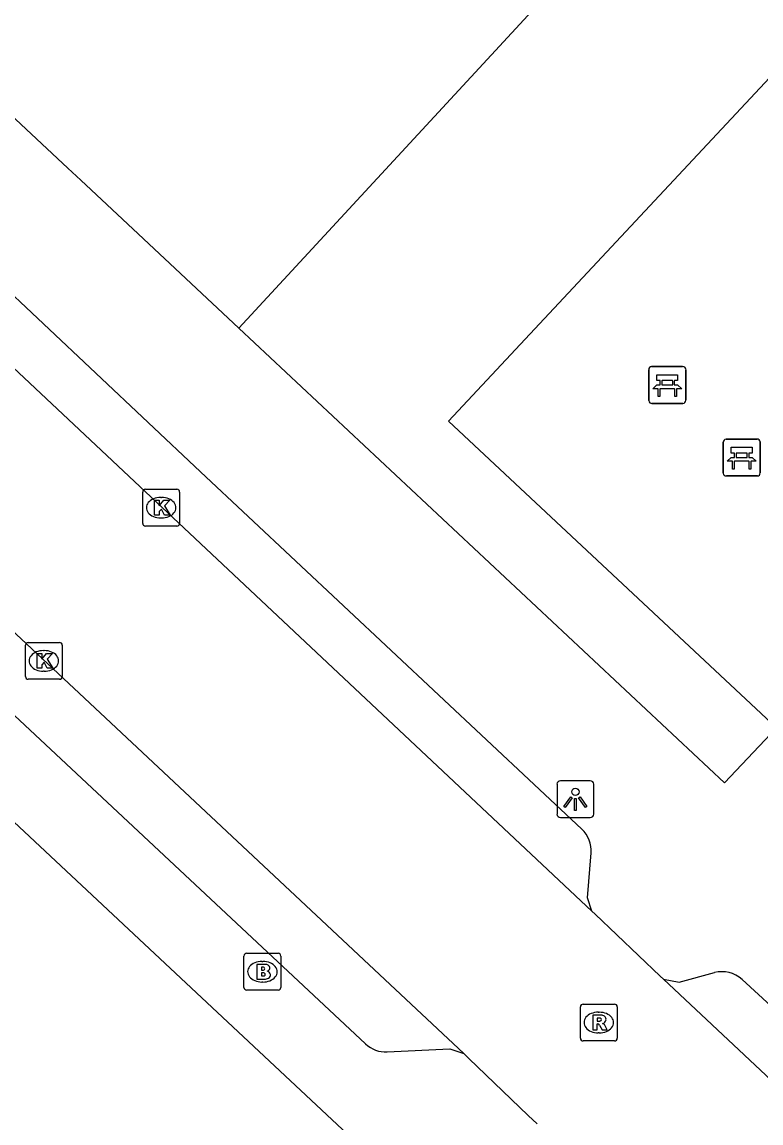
# Model space of a CAD drawing. Extents: x 159040 to 160094, y 381214 to 382518.
# Drawn here: x 159331.76 to 159351.81, y 381642.29 to 381672.18 of the extents above; entities that cross this region are included whole.
import ezdxf

# ---------------------------------------------------------------- set-up
doc = ezdxf.new("R2010")
doc.units = 0
for name, color, linetype in [('IMGEO_Bank', 7, 'Continuous'), ('IMGEO_Brandkraan', 7, 'Continuous'), ('IMGEO_Groenvoorziening', 7, 'Continuous'), ('IMGEO_Kolk', 7, 'Continuous'), ('IMGEO_Lichtpunt', 7, 'Continuous'), ('IMGEO_Rijbaan_lokaal_open', 7, 'Continuous'), ('IMGEO_Rioolput', 7, 'Continuous'), ('IMGEO_Voetpad_open', 7, 'Continuous')]:
    doc.layers.add(name, color=color, linetype=linetype)

msp = doc.modelspace()

# ---------------------------------------------------------------- linework, layer by layer
at = {"layer": 'IMGEO_Bank'}
for p, q in [((159348.768, 381661.897), (159348.768, 381662.738)), ((159348.768, 381662.738), (159348.768, 381661.897)), ((159348.843, 381662.822), (159349.684, 381662.822)), ((159349.684, 381662.822), (159348.843, 381662.822)), ((159349.768, 381662.747), (159349.768, 381661.906)), ((159349.768, 381661.906), (159349.768, 381662.747)), ((159349.077, 381662.328), (159349.077, 381662.434)), ((159349.121, 381662.434), (159349.121, 381662.328)), ((159349.409, 381662.44), (159349.127, 381662.44)), ((159349.415, 381662.328), (159349.415, 381662.434)), ((159349.459, 381662.434), (159349.459, 381662.328)), ((159349.465, 381662.22), (159349.072, 381662.22)), ((159349.127, 381662.322), (159349.409, 381662.322)), ((159349.693, 381661.822), (159348.852, 381661.822)), ((159348.852, 381661.822), (159349.693, 381661.822)), ((159350.788, 381659.927), (159350.788, 381660.768)), ((159350.788, 381660.768), (159350.788, 381659.927)), ((159350.863, 381660.852), (159351.704, 381660.852)), ((159351.704, 381660.852), (159350.863, 381660.852)), ((159351.788, 381660.777), (159351.788, 381659.936)), ((159351.788, 381659.936), (159351.788, 381660.777)), ((159351.097, 381660.358), (159351.097, 381660.464)), ((159351.141, 381660.464), (159351.141, 381660.358)), ((159351.429, 381660.47), (159351.147, 381660.47)), ((159351.147, 381660.352), (159351.429, 381660.352)), ((159351.435, 381660.358), (159351.435, 381660.464)), ((159351.479, 381660.464), (159351.479, 381660.358)), ((159351.485, 381660.25), (159351.092, 381660.25)), ((159351.713, 381659.852), (159350.872, 381659.852)), ((159350.872, 381659.852), (159351.713, 381659.852))]:
    msp.add_line(p, q, dxfattribs=at)
for points in [[(159349.071, 381662.44), (159348.985, 381662.44), (159348.985, 381662.601), (159349.548, 381662.601), (159349.548, 381662.44), (159349.465, 381662.44)], [(159349.015, 381662.22), (159348.873, 381662.22), (159348.985, 381662.322), (159349.071, 381662.322)], [(159349.065, 381662.213), (159349.065, 381662.006), (159349.022, 381662.006), (159349.022, 381662.213)], [(159349.465, 381662.322), (159349.548, 381662.322), (159349.66, 381662.22), (159349.521, 381662.22)], [(159349.515, 381662.213), (159349.515, 381662.006), (159349.471, 381662.006), (159349.471, 381662.213)], [(159351.091, 381660.47), (159351.005, 381660.47), (159351.005, 381660.631), (159351.568, 381660.631), (159351.568, 381660.47), (159351.485, 381660.47)], [(159351.035, 381660.25), (159350.893, 381660.25), (159351.005, 381660.352), (159351.091, 381660.352)], [(159351.485, 381660.352), (159351.568, 381660.352), (159351.68, 381660.25), (159351.541, 381660.25)], [(159351.085, 381660.243), (159351.085, 381660.036), (159351.042, 381660.036), (159351.042, 381660.243)], [(159351.535, 381660.243), (159351.535, 381660.036), (159351.491, 381660.036), (159351.491, 381660.243)]]:
    msp.add_lwpolyline(points, dxfattribs=at)
for centre, radius, start, end in [((159348.846, 381662.744), 0.0779, 92.4484, 184.2845), ((159348.846, 381662.744), 0.0779, 92.4484, 184.2845), ((159349.69, 381662.744), 0.0779, 2.4484, 94.2845), ((159349.69, 381662.744), 0.0779, 2.4484, 94.2845), ((159349.07, 381662.433), 0.00671, 2.8957, 87.1043), ((159349.127, 381662.433), 0.00671, 92.8957, 177.1043), ((159349.409, 381662.433), 0.00671, 2.8957, 87.1043), ((159349.466, 381662.433), 0.00671, 92.8957, 177.1043), ((159349.015, 381662.213), 0.00671, 2.8957, 87.1043), ((159349.072, 381662.213), 0.00671, 92.8957, 177.1043), ((159349.07, 381662.329), 0.00671, 272.8957, 357.1043), ((159349.127, 381662.329), 0.00671, 182.8957, 267.1043), ((159349.409, 381662.329), 0.00671, 272.8957, 357.1043), ((159349.466, 381662.329), 0.00671, 182.8957, 267.1043), ((159349.464, 381662.213), 0.00671, 2.8957, 87.1043), ((159349.521, 381662.213), 0.00671, 92.8957, 177.1043), ((159348.846, 381661.9), 0.0779, 182.4484, 274.2845), ((159348.846, 381661.9), 0.0779, 182.4484, 274.2845), ((159349.69, 381661.9), 0.0779, 272.4484, 4.2845), ((159349.69, 381661.9), 0.0779, 272.4484, 4.2845), ((159350.866, 381660.774), 0.0779, 92.4484, 184.2845), ((159350.866, 381660.774), 0.0779, 92.4484, 184.2845), ((159351.71, 381660.774), 0.0779, 2.4484, 94.2845), ((159351.71, 381660.774), 0.0779, 2.4484, 94.2845), ((159351.09, 381660.463), 0.00671, 2.8957, 87.1043), ((159351.09, 381660.359), 0.00671, 272.8957, 357.1043), ((159351.147, 381660.463), 0.00671, 92.8957, 177.1043), ((159351.147, 381660.359), 0.00671, 182.8957, 267.1043), ((159351.429, 381660.463), 0.00671, 2.8957, 87.1043), ((159351.429, 381660.359), 0.00671, 272.8957, 357.1043), ((159351.486, 381660.463), 0.00671, 92.8957, 177.1043), ((159351.486, 381660.359), 0.00671, 182.8957, 267.1043), ((159351.035, 381660.243), 0.00671, 2.8957, 87.1043), ((159351.092, 381660.243), 0.00671, 92.8957, 177.1043), ((159351.484, 381660.243), 0.00671, 2.8957, 87.1043), ((159351.541, 381660.243), 0.00671, 92.8957, 177.1043), ((159350.866, 381659.93), 0.0779, 182.4484, 274.2845), ((159350.866, 381659.93), 0.0779, 182.4484, 274.2845), ((159351.71, 381659.93), 0.0779, 272.4484, 4.2845), ((159351.71, 381659.93), 0.0779, 272.4484, 4.2845)]:
    msp.add_arc(centre, radius, start, end, dxfattribs=at)
at = {"layer": 'IMGEO_Brandkraan'}
for p, q in [((159337.855, 381646.894), (159338.707, 381646.894)), ((159337.78, 381645.968), (159337.78, 381646.82)), ((159338.268, 381646.674), (159338.293, 381646.674)), ((159338.781, 381646.82), (159338.781, 381645.968)), ((159338.291, 381646.114), (159338.266, 381646.114)), ((159338.707, 381645.894), (159337.855, 381645.894))]:
    msp.add_line(p, q, dxfattribs=at)
for points in [[(159337.855, 381646.894), (159338.707, 381646.894)], [(159337.78, 381645.968), (159337.78, 381646.82)], [(159338.128, 381646.594), (159338.128, 381646.194), (159338.341, 381646.194)], [(159338.359, 381646.594), (159338.128, 381646.594)], [(159338.781, 381646.82), (159338.781, 381645.968)], [(159338.307, 381646.513), (159338.253, 381646.513), (159338.253, 381646.437)], [(159338.253, 381646.437), (159338.306, 381646.437)], [(159338.315, 381646.361), (159338.253, 381646.361), (159338.253, 381646.28)], [(159338.253, 381646.28), (159338.315, 381646.28)], [(159338.707, 381645.894), (159337.855, 381645.894)]]:
    msp.add_lwpolyline(points, dxfattribs=at)
for centre, radius, start, end in [((159337.857, 381646.818), 0.0765, 91.552, 178.448), ((159337.857, 381646.818), 0.0765, 91.552, 178.448), ((159338.705, 381646.818), 0.0765, 1.552, 88.448), ((159338.705, 381646.818), 0.0765, 1.552, 88.448), ((159338.363, 381646.449), 0.145, 59.4692, 91.5367), ((159338.388, 381646.496), 0.0922, 285.5137, 58.1501), ((159338.308, 381646.475), 0.0379, 267.8285, 90.9355), ((159338.316, 381646.32), 0.0404, 269.8759, 90.5077), ((159338.393, 381646.304), 0.105, 301.3115, 78.989), ((159337.857, 381645.97), 0.0765, 181.552, 268.448), ((159337.857, 381645.97), 0.0765, 181.552, 268.448), ((159338.347, 381646.445), 0.251, 268.6676, 293.5347), ((159338.705, 381645.97), 0.0765, 271.552, 358.448), ((159338.705, 381645.97), 0.0765, 271.552, 358.448)]:
    msp.add_arc(centre, radius, start, end, dxfattribs=at)
for centre, major_axis, ratio, start_param, end_param in [((159338.267, 381646.394), (-0.387, 0.002), 0.722429, 4.712389, 7.853982), ((159338.292, 381646.394), (-0.39, 0.002), 0.717154, 1.570796, 4.712389)]:
    msp.add_ellipse(centre, major_axis=major_axis, ratio=ratio, start_param=start_param, end_param=end_param, dxfattribs=at)
at = {"layer": 'IMGEO_Groenvoorziening'}
for points in [[(159337.645, 381663.865), (159363.507, 381691.862)], [(159353.053, 381671.548), (159352.956, 381671.638), (159343.329, 381661.336), (159352.232, 381653.017)]]:
    msp.add_lwpolyline(points, dxfattribs=at)
at = {"layer": 'IMGEO_Kolk'}
for p, q in [((159335.032, 381658.565), (159335.032, 381659.417)), ((159335.107, 381659.491), (159335.959, 381659.491)), ((159336.033, 381659.417), (159336.033, 381658.565)), ((159335.52, 381659.271), (159335.545, 381659.271)), ((159335.959, 381658.491), (159335.107, 381658.491)), ((159335.543, 381658.711), (159335.518, 381658.711)), ((159331.849, 381654.406), (159331.849, 381655.258)), ((159331.924, 381655.332), (159332.776, 381655.332)), ((159332.85, 381655.258), (159332.85, 381654.406)), ((159332.337, 381655.112), (159332.362, 381655.112)), ((159332.776, 381654.332), (159331.924, 381654.332)), ((159332.36, 381654.552), (159332.335, 381654.552))]:
    msp.add_line(p, q, dxfattribs=at)
for points in [[(159335.032, 381658.565), (159335.032, 381659.417)], [(159335.107, 381659.491), (159335.959, 381659.491)], [(159336.033, 381659.417), (159336.033, 381658.565)], [(159335.353, 381659.191), (159335.476, 381659.191), (159335.476, 381659.04), (159335.606, 381659.191), (159335.77, 381659.191), (159335.624, 381659.04), (159335.777, 381658.791), (159335.625, 381658.791), (159335.54, 381658.955), (159335.476, 381658.888), (159335.476, 381658.791), (159335.353, 381658.791), (159335.353, 381659.191)], [(159335.959, 381658.491), (159335.107, 381658.491)], [(159331.849, 381654.406), (159331.849, 381655.258)], [(159331.924, 381655.332), (159332.776, 381655.332)], [(159332.85, 381655.258), (159332.85, 381654.406)], [(159332.17, 381655.032), (159332.293, 381655.032), (159332.293, 381654.881), (159332.423, 381655.032), (159332.587, 381655.032), (159332.441, 381654.881), (159332.594, 381654.632), (159332.442, 381654.632), (159332.357, 381654.796), (159332.293, 381654.729), (159332.293, 381654.632), (159332.17, 381654.632), (159332.17, 381655.032)], [(159332.776, 381654.332), (159331.924, 381654.332)]]:
    msp.add_lwpolyline(points, dxfattribs=at)
for centre, start, end in [((159335.109, 381659.415), 91.552, 178.448), ((159335.109, 381659.415), 91.552, 178.448), ((159335.957, 381659.415), 1.552, 88.448), ((159335.957, 381659.415), 1.552, 88.448), ((159335.109, 381658.567), 181.552, 268.448), ((159335.109, 381658.567), 181.552, 268.448), ((159335.957, 381658.567), 271.552, 358.448), ((159335.957, 381658.567), 271.552, 358.448), ((159331.926, 381655.256), 91.552, 178.448), ((159331.926, 381655.256), 91.552, 178.448), ((159332.774, 381655.256), 1.552, 88.448), ((159332.774, 381655.256), 1.552, 88.448), ((159331.926, 381654.408), 181.552, 268.448), ((159331.926, 381654.408), 181.552, 268.448), ((159332.774, 381654.408), 271.552, 358.448), ((159332.774, 381654.408), 271.552, 358.448)]:
    msp.add_arc(centre, 0.0765, start, end, dxfattribs=at)
for centre, major_axis, ratio, start_param, end_param in [((159335.519, 381658.991), (-0.387, 0.002), 0.722429, 4.712389, 7.853982), ((159335.544, 381658.991), (-0.39, 0.002), 0.717154, 1.570796, 4.712389), ((159332.336, 381654.832), (-0.387, 0.002), 0.722429, 4.712389, 7.853982), ((159332.361, 381654.832), (-0.39, 0.002), 0.717154, 1.570796, 4.712389)]:
    msp.add_ellipse(centre, major_axis=major_axis, ratio=ratio, start_param=start_param, end_param=end_param, dxfattribs=at)
at = {"layer": 'IMGEO_Lichtpunt'}
for p, q in [((159346.276, 381651.481), (159346.276, 381650.674)), ((159346.276, 381651.481), (159346.276, 381650.674)), ((159347.178, 381651.576), (159346.37, 381651.576)), ((159347.178, 381651.576), (159346.37, 381651.576)), ((159347.272, 381650.674), (159347.272, 381651.481)), ((159347.272, 381650.674), (159347.272, 381651.481)), ((159346.37, 381650.58), (159347.178, 381650.58)), ((159346.37, 381650.58), (159347.178, 381650.58))]:
    msp.add_line(p, q, dxfattribs=at)
for points in [[(159346.65, 381651.145), (159346.689, 381651.117), (159346.501, 381650.855), (159346.463, 381650.882), (159346.65, 381651.145)], [(159346.752, 381651.097), (159346.799, 381651.097), (159346.799, 381650.775), (159346.752, 381650.775), (159346.752, 381651.097)], [(159346.862, 381651.117), (159346.9, 381651.144), (159347.087, 381650.882), (159347.048, 381650.854), (159346.862, 381651.117)]]:
    msp.add_lwpolyline(points, dxfattribs=at)
msp.add_circle((159346.775, 381651.279), 0.0994, dxfattribs=at)
for centre, start, end in [((159346.37, 381651.481), 90, 180), ((159346.37, 381651.481), 90, 180), ((159347.178, 381651.481), 0, 90), ((159347.178, 381651.481), 0, 90), ((159346.37, 381650.674), 180, 270), ((159346.37, 381650.674), 180, 270), ((159347.178, 381650.674), 270, 0), ((159347.178, 381650.674), 270, 360)]:
    msp.add_arc(centre, 0.0946, start, end, dxfattribs=at)
at = {"layer": 'IMGEO_Rijbaan_lokaal_open'}
for points in [[(159347.221, 381648.04), (159328.37, 381665.744)], [(159324.865, 381661.853), (159343.743, 381644.17)], [(159349.163, 381646.192), (159349.078, 381646.27), (159347.311, 381647.955), (159347.221, 381648.04)], [(159375.49, 381621.485), (159349.163, 381646.192)], [(159343.743, 381644.17), (159343.882, 381644.04), (159345.494, 381642.49), (159345.733, 381642.263)]]:
    msp.add_lwpolyline(points, dxfattribs=at)
at = {"layer": 'IMGEO_Rioolput'}
for p, q in [((159346.909, 381644.588), (159346.909, 381645.44)), ((159346.984, 381645.514), (159347.836, 381645.514)), ((159347.91, 381645.44), (159347.91, 381644.588)), ((159347.397, 381645.294), (159347.422, 381645.294)), ((159347.836, 381644.514), (159346.984, 381644.514)), ((159347.42, 381644.734), (159347.395, 381644.734))]:
    msp.add_line(p, q, dxfattribs=at)
for points in [[(159346.909, 381644.588), (159346.909, 381645.44)], [(159346.984, 381645.514), (159347.836, 381645.514)], [(159347.91, 381645.44), (159347.91, 381644.588)], [(159347.498, 381645.212), (159347.246, 381645.214), (159347.246, 381644.814)], [(159347.424, 381645.133), (159347.37, 381645.133), (159347.37, 381645.052)], [(159347.37, 381645.052), (159347.422, 381645.052)], [(159347.246, 381644.814), (159347.37, 381644.814), (159347.37, 381644.976), (159347.381, 381644.976)], [(159347.428, 381644.947), (159347.499, 381644.814), (159347.639, 381644.814), (159347.574, 381644.94)], [(159347.836, 381644.514), (159346.984, 381644.514)]]:
    msp.add_lwpolyline(points, dxfattribs=at)
for centre, radius, start, end in [((159346.986, 381645.438), 0.0765, 91.552, 178.448), ((159346.986, 381645.438), 0.0765, 91.552, 178.448), ((159347.834, 381645.438), 0.0765, 1.552, 88.448), ((159347.834, 381645.438), 0.0765, 1.552, 88.448), ((159347.406, 381645.241), 0.19, 274.7715, 282.9687), ((159347.43, 381645.037), 0.0964, 77.0061, 93.1865), ((159347.444, 381645.094), 0.0378, 276.6634, 79.6772), ((159347.497, 381645.102), 0.109, 350.3612, 89.416), ((159347.495, 381645.102), 0.112, 277.5842, 350.9817), ((159347.38, 381644.923), 0.0533, 26.0293, 88.6989), ((159347.479, 381644.887), 0.108, 29.5134, 73.7905), ((159346.986, 381644.59), 0.0765, 181.552, 268.448), ((159346.986, 381644.59), 0.0765, 181.552, 268.448), ((159347.834, 381644.59), 0.0765, 271.552, 358.448), ((159347.834, 381644.59), 0.0765, 271.552, 358.448)]:
    msp.add_arc(centre, radius, start, end, dxfattribs=at)
for centre, major_axis, ratio, start_param, end_param in [((159347.396, 381645.014), (-0.387, 0.002), 0.722429, 4.712389, 7.853982), ((159347.421, 381645.014), (-0.39, 0.002), 0.717154, 1.570796, 4.712389)]:
    msp.add_ellipse(centre, major_axis=major_axis, ratio=ratio, start_param=start_param, end_param=end_param, dxfattribs=at)
at = {"layer": 'IMGEO_Voetpad_open'}
for points in [[(159307.081, 381692.477), (159333.002, 381668.212), (159333.349, 381667.887), (159334.91, 381666.426), (159337.645, 381663.865)], [(159346.95, 381650.263), (159336.6, 381659.961), (159330.906, 381665.319), (159320.266, 381675.411), (159304.079, 381690.45), (159303.722, 381690.575), (159302.644, 381690.52)], [(159309.873, 381670.73), (159341.159, 381641.45)], [(159314.075, 381669.48), (159320.61, 381663.612), (159331.275, 381653.611), (159341.081, 381644.432)], [(159352.232, 381653.017), (159350.825, 381651.526), (159337.645, 381663.865)], [(159347.221, 381648.04), (159347.107, 381648.403), (159347.2, 381649.618)], [(159349.163, 381646.192), (159349.592, 381646.114), (159350.551, 381646.369)], [(159351.297, 381646.185), (159353.302, 381644.347), (159369.445, 381629.023), (159370.318, 381628.217), (159371.994, 381626.67), (159385.548, 381614.156), (159387.16, 381612.657), (159391.528, 381608.516)], [(159341.667, 381644.217), (159343.371, 381644.302), (159343.743, 381644.17)]]:
    msp.add_lwpolyline(points, dxfattribs=at)
for centre, radius, start, end in [((159346.4, 381649.679), 0.802, 355.6541, 46.7183), ((159350.755, 381645.591), 0.804, 47.5956, 104.6936), ((159341.628, 381645.015), 0.799, 226.8735, 272.8309)]:
    msp.add_arc(centre, radius, start, end, dxfattribs=at)

doc.saveas('drawing.dxf')
